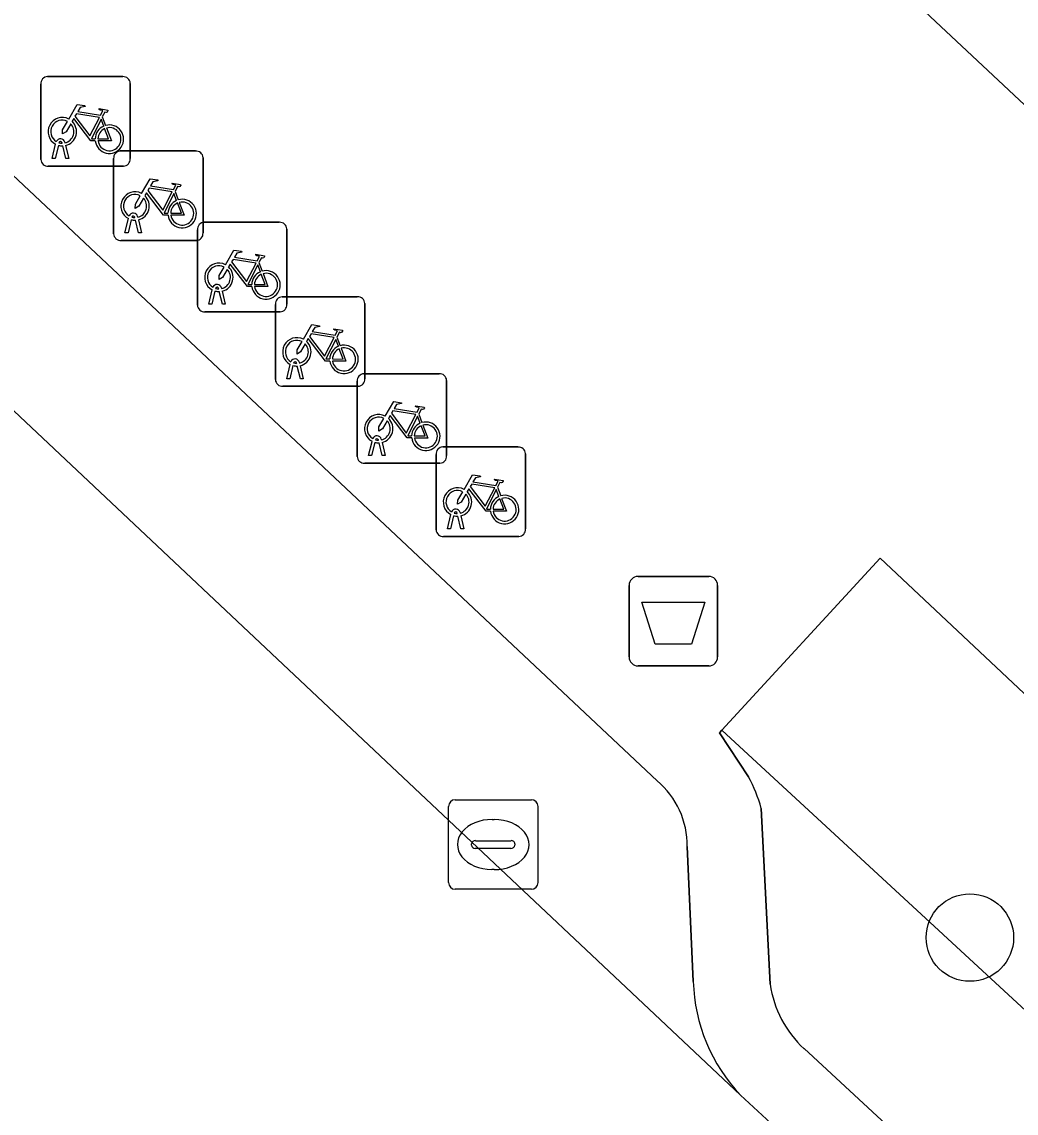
# Model space of a CAD drawing. Extents: x 159039 to 160102, y 381214 to 382524.
# Drawn here: x 159508.84 to 159519.96, y 381598.42 to 381610.62 of the extents above; entities that cross this region are included whole.
import ezdxf

# ---------------------------------------------------------------- set-up
doc = ezdxf.new("R2010")
doc.units = 0
for name, color, linetype in [('IMGEO_Afvalbak', 7, 'Continuous'), ('IMGEO_Boom', 7, 'Continuous'), ('IMGEO_Fietsenrek', 7, 'Continuous'), ('IMGEO_Groenvoorziening', 7, 'Continuous'), ('IMGEO_Kolk', 7, 'Continuous'), ('IMGEO_Pand', 7, 'Continuous'), ('IMGEO_Parkeervlak_open', 7, 'Continuous'), ('IMGEO_Rijbaan_lokaal_gesloten', 7, 'Continuous'), ('IMGEO_Voetpad_open', 7, 'Continuous')]:
    doc.layers.add(name, color=color, linetype=linetype)

msp = doc.modelspace()

# ---------------------------------------------------------------- linework, layer by layer
at = {"layer": 'IMGEO_Afvalbak'}
for p, q in [((159515.735, 381604.419), (159516.525, 381604.419)), ((159516.525, 381604.419), (159515.735, 381604.419)), ((159515.635, 381603.519), (159515.635, 381604.319)), ((159515.635, 381604.319), (159515.635, 381603.519)), ((159516.625, 381604.319), (159516.625, 381603.519)), ((159516.625, 381603.519), (159516.625, 381604.319)), ((159516.525, 381603.419), (159515.735, 381603.419)), ((159515.735, 381603.419), (159516.525, 381603.419))]:
    msp.add_line(p, q, dxfattribs=at)
msp.add_lwpolyline([(159515.778, 381604.133), (159516.482, 381604.133), (159516.333, 381603.663), (159515.927, 381603.663), (159515.778, 381604.133)], dxfattribs=at)
for centre, start, end in [((159515.735, 381604.319), 90, 180), ((159515.735, 381604.319), 90, 180), ((159516.525, 381604.319), 0, 90), ((159516.525, 381604.319), 360, 90), ((159515.735, 381603.519), 180, 270), ((159515.735, 381603.519), 180, 270), ((159516.525, 381603.519), 270, 0), ((159516.525, 381603.519), 270, 0)]:
    msp.add_arc(centre, 0.1, start, end, dxfattribs=at)
at = {"layer": 'IMGEO_Boom'}
msp.add_circle((159519.445, 381600.383), 0.489, dxfattribs=at)
at = {"layer": 'IMGEO_Fietsenrek'}
for p, q in [((159509.132, 381610.005), (159509.973, 381610.005)), ((159509.973, 381610.005), (159509.132, 381610.005)), ((159509.057, 381609.08), (159509.057, 381609.921)), ((159509.057, 381609.921), (159509.057, 381609.08)), ((159510.057, 381609.93), (159510.057, 381609.089)), ((159510.057, 381609.089), (159510.057, 381609.93)), ((159509.744, 381609.554), (159509.78, 381609.459)), ((159509.184, 381609.089), (159509.223, 381609.249)), ((159509.253, 381609.237), (159509.218, 381609.089)), ((159509.295, 381609.261), (159509.294, 381609.265)), ((159509.336, 381609.089), (159509.302, 381609.231)), ((159509.326, 381609.272), (159509.327, 381609.265)), ((159509.334, 381609.235), (159509.369, 381609.089)), ((159509.218, 381609.089), (159509.184, 381609.089)), ((159509.369, 381609.089), (159509.336, 381609.089)), ((159509.871, 381608.249), (159509.871, 381609.09)), ((159509.871, 381609.09), (159509.871, 381608.249)), ((159509.946, 381609.174), (159510.787, 381609.174)), ((159510.787, 381609.174), (159509.946, 381609.174)), ((159510.871, 381609.099), (159510.871, 381608.258)), ((159510.871, 381608.258), (159510.871, 381609.099)), ((159509.982, 381609.005), (159509.141, 381609.005)), ((159509.141, 381609.005), (159509.982, 381609.005)), ((159510.558, 381608.723), (159510.594, 381608.628)), ((159509.998, 381608.258), (159510.037, 381608.418)), ((159510.067, 381608.406), (159510.032, 381608.258)), ((159510.109, 381608.43), (159510.108, 381608.434)), ((159510.15, 381608.258), (159510.116, 381608.4)), ((159510.14, 381608.441), (159510.141, 381608.434)), ((159510.148, 381608.404), (159510.183, 381608.258)), ((159510.883, 381608.377), (159511.724, 381608.377)), ((159511.724, 381608.377), (159510.883, 381608.377)), ((159510.032, 381608.258), (159509.998, 381608.258)), ((159510.183, 381608.258), (159510.15, 381608.258)), ((159510.808, 381607.452), (159510.808, 381608.293)), ((159510.808, 381608.293), (159510.808, 381607.452)), ((159511.808, 381608.302), (159511.808, 381607.461)), ((159511.808, 381607.461), (159511.808, 381608.302)), ((159510.796, 381608.174), (159509.955, 381608.174)), ((159509.955, 381608.174), (159510.796, 381608.174)), ((159511.495, 381607.926), (159511.531, 381607.831)), ((159511.046, 381607.633), (159511.045, 381607.637)), ((159511.077, 381607.644), (159511.078, 381607.637)), ((159510.935, 381607.461), (159510.974, 381607.621)), ((159511.004, 381607.609), (159510.969, 381607.461)), ((159511.087, 381607.461), (159511.053, 381607.603)), ((159511.085, 381607.607), (159511.12, 381607.461)), ((159511.755, 381607.544), (159512.596, 381607.544)), ((159512.596, 381607.544), (159511.755, 381607.544)), ((159510.969, 381607.461), (159510.935, 381607.461)), ((159511.12, 381607.461), (159511.087, 381607.461)), ((159511.68, 381606.619), (159511.68, 381607.46)), ((159511.68, 381607.46), (159511.68, 381606.619)), ((159512.68, 381607.469), (159512.68, 381606.628)), ((159512.68, 381606.628), (159512.68, 381607.469)), ((159511.733, 381607.377), (159510.892, 381607.377)), ((159510.892, 381607.377), (159511.733, 381607.377)), ((159512.367, 381607.093), (159512.403, 381606.998)), ((159511.807, 381606.628), (159511.846, 381606.788)), ((159511.876, 381606.776), (159511.841, 381606.628)), ((159511.918, 381606.8), (159511.917, 381606.804)), ((159511.949, 381606.811), (159511.95, 381606.804)), ((159511.957, 381606.774), (159511.992, 381606.628)), ((159511.959, 381606.628), (159511.925, 381606.77)), ((159512.67, 381606.685), (159513.511, 381606.685)), ((159513.511, 381606.685), (159512.67, 381606.685)), ((159512.605, 381606.544), (159511.764, 381606.544)), ((159511.764, 381606.544), (159512.605, 381606.544)), ((159511.841, 381606.628), (159511.807, 381606.628)), ((159511.992, 381606.628), (159511.959, 381606.628)), ((159512.595, 381605.76), (159512.595, 381606.601)), ((159512.595, 381606.601), (159512.595, 381605.76)), ((159513.595, 381606.61), (159513.595, 381605.769)), ((159513.595, 381605.769), (159513.595, 381606.61)), ((159513.282, 381606.234), (159513.318, 381606.139)), ((159512.722, 381605.769), (159512.761, 381605.929)), ((159512.833, 381605.941), (159512.832, 381605.945)), ((159512.864, 381605.952), (159512.865, 381605.945)), ((159512.791, 381605.917), (159512.756, 381605.769)), ((159512.874, 381605.769), (159512.84, 381605.911)), ((159512.872, 381605.915), (159512.907, 381605.769)), ((159513.551, 381605.866), (159514.392, 381605.866)), ((159514.392, 381605.866), (159513.551, 381605.866)), ((159513.52, 381605.685), (159512.679, 381605.685)), ((159512.679, 381605.685), (159513.52, 381605.685)), ((159512.756, 381605.769), (159512.722, 381605.769)), ((159512.907, 381605.769), (159512.874, 381605.769)), ((159513.476, 381604.941), (159513.476, 381605.782)), ((159513.476, 381605.782), (159513.476, 381604.941)), ((159514.476, 381605.791), (159514.476, 381604.95)), ((159514.476, 381604.95), (159514.476, 381605.791)), ((159514.163, 381605.415), (159514.199, 381605.32)), ((159513.603, 381604.95), (159513.642, 381605.11)), ((159513.672, 381605.098), (159513.637, 381604.95)), ((159513.714, 381605.122), (159513.713, 381605.126)), ((159513.755, 381604.95), (159513.721, 381605.092)), ((159513.745, 381605.133), (159513.746, 381605.126)), ((159513.753, 381605.096), (159513.788, 381604.95)), ((159513.637, 381604.95), (159513.603, 381604.95)), ((159513.788, 381604.95), (159513.755, 381604.95)), ((159514.401, 381604.866), (159513.56, 381604.866)), ((159513.56, 381604.866), (159514.401, 381604.866))]:
    msp.add_line(p, q, dxfattribs=at)
for points in [[(159509.37, 381609.531), (159509.465, 381609.695), (159509.551, 381609.681), (159509.553, 381609.672), (159509.497, 381609.661), (159509.47, 381609.616), (159509.726, 381609.575)], [(159509.713, 381609.55), (159509.456, 381609.591), (159509.439, 381609.562), (159509.606, 381609.342), (159509.713, 381609.55)], [(159509.726, 381609.575), (159509.751, 381609.624), (159509.745, 381609.628), (159509.722, 381609.632), (159509.71, 381609.639), (159509.709, 381609.642), (159509.711, 381609.647), (159509.806, 381609.632), (159509.808, 381609.622), (159509.798, 381609.609), (159509.786, 381609.603), (159509.772, 381609.609), (159509.744, 381609.554)], [(159509.391, 381609.479), (159509.339, 381609.389), (159509.299, 381609.364), (159509.3, 381609.411), (159509.355, 381609.505)], [(159509.666, 381609.287), (159509.616, 381609.287), (159509.425, 381609.538), (159509.406, 381609.506)], [(159509.761, 381609.452), (159509.731, 381609.529), (159509.622, 381609.311), (159509.665, 381609.311)], [(159509.695, 381609.311), (159509.815, 381609.31), (159509.771, 381609.424)], [(159509.791, 381609.431), (159509.846, 381609.286), (159509.696, 381609.286)], [(159510.184, 381608.7), (159510.279, 381608.864), (159510.365, 381608.85), (159510.367, 381608.841), (159510.311, 381608.83), (159510.284, 381608.785), (159510.54, 381608.744)], [(159510.527, 381608.719), (159510.27, 381608.76), (159510.253, 381608.731), (159510.42, 381608.511), (159510.527, 381608.719)], [(159510.54, 381608.744), (159510.565, 381608.793), (159510.559, 381608.797), (159510.536, 381608.801), (159510.524, 381608.808), (159510.523, 381608.811), (159510.525, 381608.816), (159510.62, 381608.801), (159510.622, 381608.791), (159510.612, 381608.778), (159510.6, 381608.772), (159510.586, 381608.778), (159510.558, 381608.723)], [(159510.205, 381608.648), (159510.153, 381608.558), (159510.113, 381608.533), (159510.114, 381608.58), (159510.169, 381608.674)], [(159510.48, 381608.456), (159510.43, 381608.456), (159510.239, 381608.707), (159510.22, 381608.675)], [(159510.575, 381608.621), (159510.545, 381608.698), (159510.436, 381608.48), (159510.479, 381608.48)], [(159510.509, 381608.48), (159510.629, 381608.479), (159510.585, 381608.593)], [(159510.605, 381608.6), (159510.66, 381608.455), (159510.51, 381608.455)], [(159511.121, 381607.903), (159511.216, 381608.067), (159511.302, 381608.053), (159511.304, 381608.044), (159511.248, 381608.033), (159511.221, 381607.988), (159511.477, 381607.947)], [(159511.477, 381607.947), (159511.502, 381607.996), (159511.496, 381608), (159511.473, 381608.004), (159511.461, 381608.011), (159511.46, 381608.014), (159511.462, 381608.019), (159511.557, 381608.004), (159511.559, 381607.994), (159511.549, 381607.981), (159511.537, 381607.975), (159511.523, 381607.981), (159511.495, 381607.926)], [(159511.142, 381607.851), (159511.09, 381607.761), (159511.05, 381607.736), (159511.051, 381607.783), (159511.106, 381607.877)], [(159511.417, 381607.659), (159511.367, 381607.659), (159511.176, 381607.91), (159511.157, 381607.878)], [(159511.464, 381607.922), (159511.207, 381607.963), (159511.19, 381607.934), (159511.357, 381607.714), (159511.464, 381607.922)], [(159511.512, 381607.824), (159511.482, 381607.901), (159511.373, 381607.683), (159511.416, 381607.683)], [(159511.446, 381607.683), (159511.566, 381607.682), (159511.522, 381607.796)], [(159511.542, 381607.803), (159511.597, 381607.658), (159511.447, 381607.658)], [(159511.993, 381607.07), (159512.088, 381607.234), (159512.174, 381607.22), (159512.176, 381607.211), (159512.12, 381607.2), (159512.093, 381607.155), (159512.349, 381607.114)], [(159512.349, 381607.114), (159512.374, 381607.163), (159512.368, 381607.167), (159512.345, 381607.171), (159512.333, 381607.178), (159512.332, 381607.181), (159512.334, 381607.186), (159512.429, 381607.171), (159512.431, 381607.161), (159512.421, 381607.148), (159512.409, 381607.142), (159512.395, 381607.148), (159512.367, 381607.093)], [(159512.014, 381607.018), (159511.962, 381606.928), (159511.922, 381606.903), (159511.923, 381606.95), (159511.978, 381607.044)], [(159512.289, 381606.826), (159512.239, 381606.826), (159512.048, 381607.077), (159512.029, 381607.045)], [(159512.336, 381607.089), (159512.079, 381607.13), (159512.062, 381607.101), (159512.229, 381606.881), (159512.336, 381607.089)], [(159512.384, 381606.991), (159512.354, 381607.068), (159512.245, 381606.85), (159512.288, 381606.85)], [(159512.318, 381606.85), (159512.438, 381606.849), (159512.394, 381606.963)], [(159512.414, 381606.97), (159512.469, 381606.825), (159512.319, 381606.825)], [(159512.908, 381606.211), (159513.003, 381606.375), (159513.089, 381606.361), (159513.091, 381606.352), (159513.035, 381606.341), (159513.008, 381606.296), (159513.264, 381606.255)], [(159513.264, 381606.255), (159513.289, 381606.304), (159513.283, 381606.308), (159513.26, 381606.312), (159513.248, 381606.319), (159513.247, 381606.322), (159513.249, 381606.327), (159513.344, 381606.312), (159513.346, 381606.302), (159513.336, 381606.289), (159513.324, 381606.283), (159513.31, 381606.289), (159513.282, 381606.234)], [(159512.929, 381606.159), (159512.877, 381606.069), (159512.837, 381606.044), (159512.838, 381606.091), (159512.893, 381606.185)], [(159513.204, 381605.967), (159513.154, 381605.967), (159512.963, 381606.218), (159512.944, 381606.186)], [(159513.251, 381606.23), (159512.994, 381606.271), (159512.977, 381606.242), (159513.144, 381606.022), (159513.251, 381606.23)], [(159513.299, 381606.132), (159513.269, 381606.209), (159513.16, 381605.991), (159513.203, 381605.991)], [(159513.233, 381605.991), (159513.353, 381605.99), (159513.309, 381606.104)], [(159513.329, 381606.111), (159513.384, 381605.966), (159513.234, 381605.966)], [(159513.789, 381605.392), (159513.884, 381605.556), (159513.97, 381605.542), (159513.972, 381605.533), (159513.916, 381605.522), (159513.889, 381605.477), (159514.145, 381605.436)], [(159514.132, 381605.411), (159513.875, 381605.452), (159513.858, 381605.423), (159514.025, 381605.203), (159514.132, 381605.411)], [(159514.145, 381605.436), (159514.17, 381605.485), (159514.164, 381605.489), (159514.141, 381605.493), (159514.129, 381605.5), (159514.128, 381605.503), (159514.13, 381605.508), (159514.225, 381605.493), (159514.227, 381605.483), (159514.217, 381605.47), (159514.205, 381605.464), (159514.191, 381605.47), (159514.163, 381605.415)], [(159513.81, 381605.34), (159513.758, 381605.25), (159513.718, 381605.225), (159513.719, 381605.272), (159513.774, 381605.366)], [(159514.085, 381605.148), (159514.035, 381605.148), (159513.844, 381605.399), (159513.825, 381605.367)], [(159514.18, 381605.313), (159514.15, 381605.39), (159514.041, 381605.172), (159514.084, 381605.172)], [(159514.114, 381605.172), (159514.234, 381605.171), (159514.19, 381605.285)], [(159514.21, 381605.292), (159514.265, 381605.147), (159514.115, 381605.147)]]:
    msp.add_lwpolyline(points, dxfattribs=at)
for centre, radius, start, end in [((159509.135, 381609.927), 0.0779, 92.4484, 184.2845), ((159509.135, 381609.927), 0.0779, 92.4484, 184.2845), ((159509.979, 381609.927), 0.0779, 2.4484, 94.2845), ((159509.979, 381609.927), 0.0779, 2.4484, 94.2845), ((159509.297, 381609.39), 0.159, 62.6766, 242.1369), ((159509.297, 381609.39), 0.129, 63.3192, 238.903), ((159509.297, 381609.39), 0.129, 283.6043, 43.4302), ((159509.297, 381609.39), 0.159, 283.5766, 46.6042), ((159509.824, 381609.306), 0.159, 187.0065, 105.7708), ((159509.824, 381609.306), 0.159, 113.3408, 178.3217), ((159509.824, 381609.306), 0.129, 113.923, 177.9556), ((159509.824, 381609.306), 0.129, 188.6715, 104.5883), ((159509.277, 381609.261), 0.0499, 12.8025, 158.6934), ((159509.297, 381609.39), 0.159, 253.9967, 271.7867), ((159509.277, 381609.261), 0.0174, 12.8025, 163.4502), ((159509.297, 381609.39), 0.129, 253.415, 269.0204), ((159509.949, 381609.096), 0.0779, 92.4484, 184.2845), ((159509.949, 381609.096), 0.0779, 92.4484, 184.2845), ((159509.979, 381609.083), 0.0779, 272.4484, 4.2845), ((159509.979, 381609.083), 0.0779, 272.4484, 4.2845), ((159510.793, 381609.096), 0.0779, 2.4484, 94.2845), ((159510.793, 381609.096), 0.0779, 2.4484, 94.2845), ((159509.135, 381609.083), 0.0779, 182.4484, 274.2845), ((159509.135, 381609.083), 0.0779, 182.4484, 274.2845), ((159510.111, 381608.559), 0.159, 62.6766, 242.1369), ((159510.111, 381608.559), 0.129, 63.3192, 238.903), ((159510.111, 381608.559), 0.129, 283.6043, 43.4302), ((159510.111, 381608.559), 0.159, 283.5766, 46.6042), ((159510.638, 381608.475), 0.159, 113.3408, 178.3217), ((159510.638, 381608.475), 0.159, 187.0065, 105.7708), ((159510.638, 381608.475), 0.129, 188.6715, 104.5883), ((159510.091, 381608.43), 0.0499, 12.8025, 158.6934), ((159510.638, 381608.475), 0.129, 113.923, 177.9556), ((159510.111, 381608.559), 0.159, 253.9967, 271.7867), ((159510.091, 381608.43), 0.0174, 12.8025, 163.4502), ((159510.111, 381608.559), 0.129, 253.415, 269.0204), ((159510.886, 381608.299), 0.0779, 92.4484, 184.2845), ((159510.886, 381608.299), 0.0779, 92.4484, 184.2845), ((159511.73, 381608.299), 0.0779, 2.4484, 94.2845), ((159511.73, 381608.299), 0.0779, 2.4484, 94.2845), ((159509.949, 381608.252), 0.0779, 182.4484, 274.2845), ((159509.949, 381608.252), 0.0779, 182.4484, 274.2845), ((159510.793, 381608.252), 0.0779, 272.4484, 4.2845), ((159510.793, 381608.252), 0.0779, 272.4484, 4.2845), ((159511.048, 381607.762), 0.159, 62.6766, 242.1369), ((159511.048, 381607.762), 0.129, 63.3192, 238.903), ((159511.048, 381607.762), 0.159, 283.5766, 46.6042), ((159511.048, 381607.762), 0.129, 283.6043, 43.4302), ((159511.575, 381607.678), 0.159, 113.3408, 178.3217), ((159511.575, 381607.678), 0.159, 187.0065, 105.7708), ((159511.575, 381607.678), 0.129, 113.923, 177.9556), ((159511.575, 381607.678), 0.129, 188.6715, 104.5883), ((159511.028, 381607.633), 0.0499, 12.8025, 158.6934), ((159511.028, 381607.633), 0.0174, 12.8025, 163.4502), ((159511.048, 381607.762), 0.129, 253.415, 269.0204), ((159511.048, 381607.762), 0.159, 253.9967, 271.7867), ((159511.758, 381607.466), 0.0779, 92.4484, 184.2845), ((159511.758, 381607.466), 0.0779, 92.4484, 184.2845), ((159512.602, 381607.466), 0.0779, 2.4484, 94.2845), ((159512.602, 381607.466), 0.0779, 2.4484, 94.2845), ((159510.886, 381607.455), 0.0779, 182.4484, 274.2845), ((159510.886, 381607.455), 0.0779, 182.4484, 274.2845), ((159511.73, 381607.455), 0.0779, 272.4484, 4.2845), ((159511.73, 381607.455), 0.0779, 272.4484, 4.2845), ((159511.92, 381606.929), 0.159, 62.6766, 242.1369), ((159511.92, 381606.929), 0.129, 63.3192, 238.903), ((159511.92, 381606.929), 0.129, 283.6043, 43.4302), ((159511.92, 381606.929), 0.159, 283.5766, 46.6042), ((159512.447, 381606.845), 0.159, 113.3408, 178.3217), ((159512.447, 381606.845), 0.159, 187.0065, 105.7708), ((159512.447, 381606.845), 0.129, 113.923, 177.9556), ((159512.447, 381606.845), 0.129, 188.6715, 104.5883), ((159511.9, 381606.8), 0.0499, 12.8025, 158.6934), ((159511.92, 381606.929), 0.159, 253.9967, 271.7867), ((159511.9, 381606.8), 0.0174, 12.8025, 163.4502), ((159511.92, 381606.929), 0.129, 253.415, 269.0204), ((159512.673, 381606.607), 0.0779, 92.4484, 184.2845), ((159512.673, 381606.607), 0.0779, 92.4484, 184.2845), ((159513.517, 381606.607), 0.0779, 2.4484, 94.2845), ((159513.517, 381606.607), 0.0779, 2.4484, 94.2845), ((159511.758, 381606.622), 0.0779, 182.4484, 274.2845), ((159511.758, 381606.622), 0.0779, 182.4484, 274.2845), ((159512.602, 381606.622), 0.0779, 272.4484, 4.2845), ((159512.602, 381606.622), 0.0779, 272.4484, 4.2845), ((159512.835, 381606.07), 0.159, 62.6766, 242.1369), ((159512.835, 381606.07), 0.129, 63.3192, 238.903), ((159512.835, 381606.07), 0.159, 283.5766, 46.6042), ((159512.835, 381606.07), 0.129, 283.6043, 43.4302), ((159513.362, 381605.986), 0.159, 113.3408, 178.3217), ((159513.362, 381605.986), 0.159, 187.0065, 105.7708), ((159513.362, 381605.986), 0.129, 113.923, 177.9556), ((159513.362, 381605.986), 0.129, 188.6715, 104.5883), ((159512.815, 381605.941), 0.0499, 12.8025, 158.6934), ((159512.815, 381605.941), 0.0174, 12.8025, 163.4502), ((159512.835, 381606.07), 0.129, 253.415, 269.0204), ((159512.835, 381606.07), 0.159, 253.9967, 271.7867), ((159513.554, 381605.788), 0.0779, 92.4484, 184.2845), ((159513.554, 381605.788), 0.0779, 92.4484, 184.2845), ((159514.398, 381605.788), 0.0779, 2.4484, 94.2845), ((159514.398, 381605.788), 0.0779, 2.4484, 94.2845), ((159512.673, 381605.763), 0.0779, 182.4484, 274.2845), ((159512.673, 381605.763), 0.0779, 182.4484, 274.2845), ((159513.517, 381605.763), 0.0779, 272.4484, 4.2845), ((159513.517, 381605.763), 0.0779, 272.4484, 4.2845), ((159513.716, 381605.251), 0.159, 62.6766, 242.1369), ((159513.716, 381605.251), 0.129, 63.3192, 238.903), ((159513.716, 381605.251), 0.129, 283.6043, 43.4302), ((159513.716, 381605.251), 0.159, 283.5766, 46.6042), ((159514.243, 381605.167), 0.159, 113.3408, 178.3217), ((159514.243, 381605.167), 0.159, 187.0065, 105.7708), ((159514.243, 381605.167), 0.129, 113.923, 177.9556), ((159514.243, 381605.167), 0.129, 188.6715, 104.5883), ((159513.696, 381605.122), 0.0499, 12.8025, 158.6934), ((159513.716, 381605.251), 0.159, 253.9967, 271.7867), ((159513.696, 381605.122), 0.0174, 12.8025, 163.4502), ((159513.716, 381605.251), 0.129, 253.415, 269.0204), ((159514.398, 381604.944), 0.0779, 272.4484, 4.2845), ((159514.398, 381604.944), 0.0779, 272.4484, 4.2845), ((159513.554, 381604.944), 0.0779, 182.4484, 274.2845), ((159513.554, 381604.944), 0.0779, 182.4484, 274.2845)]:
    msp.add_arc(centre, radius, start, end, dxfattribs=at)
at = {"layer": 'IMGEO_Groenvoorziening'}
msp.add_lwpolyline([(159518.444, 381604.625), (159516.67, 381602.701), (159524.096, 381595.85), (159525.918, 381597.602)], close=True, dxfattribs=at)
for points in [[(159516.67, 381602.701), (159516.644, 381602.673), (159516.971, 381602.179)], [(159527.059, 381593.822), (159530.122, 381593.652), (159525.918, 381597.602), (159524.096, 381595.85), (159516.67, 381602.701)], [(159517.112, 381601.826), (159517.212, 381599.862)], [(159517.591, 381599.142), (159519.782, 381597.115)]]:
    msp.add_lwpolyline(points, dxfattribs=at)
for centre, radius, start, end in [((159515.562, 381601.412), 1.604, 14.9688, 28.578), ((159518.43, 381600.043), 1.232, 188.473, 227.0506)]:
    msp.add_arc(centre, radius, start, end, dxfattribs=at)
at = {"layer": 'IMGEO_Kolk'}
for p, q in [((159513.69, 381601.923), (159514.542, 381601.923)), ((159513.615, 381600.997), (159513.615, 381601.849)), ((159514.616, 381601.849), (159514.616, 381600.997)), ((159514.103, 381601.703), (159514.128, 381601.703)), ((159513.874, 381601.417), (159513.874, 381601.429)), ((159513.917, 381601.466), (159514.315, 381601.466)), ((159514.358, 381601.429), (159514.358, 381601.417)), ((159514.312, 381601.38), (159513.914, 381601.38)), ((159514.126, 381601.143), (159514.101, 381601.143)), ((159514.542, 381600.923), (159513.69, 381600.923))]:
    msp.add_line(p, q, dxfattribs=at)
for points in [[(159513.69, 381601.923), (159514.542, 381601.923)], [(159513.615, 381600.997), (159513.615, 381601.849)], [(159514.616, 381601.849), (159514.616, 381600.997)], [(159514.542, 381600.923), (159513.69, 381600.923)]]:
    msp.add_lwpolyline(points, dxfattribs=at)
for centre, radius, start, end in [((159513.692, 381601.847), 0.0765, 91.552, 178.448), ((159513.692, 381601.847), 0.0765, 91.552, 178.448), ((159514.54, 381601.847), 0.0765, 1.552, 88.448), ((159514.54, 381601.847), 0.0765, 1.552, 88.448), ((159513.914, 381601.426), 0.0403, 85.8775, 175.7526), ((159513.911, 381601.416), 0.0366, 178.938, 274.7102), ((159514.315, 381601.423), 0.043, 264.8664, 352.4533), ((159514.319, 381601.428), 0.0386, 1.7309, 96.639), ((159513.692, 381600.999), 0.0765, 181.552, 268.448), ((159513.692, 381600.999), 0.0765, 181.552, 268.448), ((159514.54, 381600.999), 0.0765, 271.552, 358.448), ((159514.54, 381600.999), 0.0765, 271.552, 358.448)]:
    msp.add_arc(centre, radius, start, end, dxfattribs=at)
for centre, major_axis, ratio, start_param, end_param in [((159514.102, 381601.423), (-0.387, 0.002), 0.722429, 4.712389, 7.853982), ((159514.127, 381601.423), (-0.39, 0.002), 0.717154, 1.570796, 4.712389)]:
    msp.add_ellipse(centre, major_axis=major_axis, ratio=ratio, start_param=start_param, end_param=end_param, dxfattribs=at)
at = {"layer": 'IMGEO_Pand'}
msp.add_lwpolyline([(159537.15, 381620.079), (159536.341, 381620.801), (159536.144, 381620.977), (159535.924, 381620.737), (159531.579, 381624.81), (159518.65, 381611.007), (159523.98, 381606.018)], close=True, dxfattribs=at)
at = {"layer": 'IMGEO_Parkeervlak_open'}
for points in [[(159492.703, 381621.381), (159516.882, 381598.623)], [(159515.947, 381602.136), (159496.249, 381620.645)], [(159516.353, 381599.891), (159516.286, 381601.4)]]:
    msp.add_lwpolyline(points, dxfattribs=at)
for centre, radius, start, end in [((159515.337, 381601.409), 0.949, 359.4588, 50.0026), ((159518.269, 381599.946), 1.917, 181.6476, 223.6434)]:
    msp.add_arc(centre, radius, start, end, dxfattribs=at)
at = {"layer": 'IMGEO_Rijbaan_lokaal_gesloten'}
msp.add_lwpolyline([(159518.819, 381596.834), (159516.882, 381598.623), (159492.703, 381621.381)], dxfattribs=at)
at = {"layer": 'IMGEO_Voetpad_open'}
for points in [[(159541.295, 381603.687), (159543.998, 381606.571), (159544.427, 381607.028), (159546.113, 381605.448), (159548.119, 381607.324), (159546.355, 381608.976), (159547.363, 381610.113), (159544.08, 381613.241), (159546.996, 381616.431), (159545.216, 381618.097), (159542.475, 381615.328), (159542.198, 381615.033), (159529.176, 381601.153), (159523.98, 381606.018), (159518.65, 381611.007), (159513.321, 381615.996), (159507.992, 381620.984), (159502.663, 381625.973), (159500, 381628.466), (159497.333, 381630.962), (159491.8, 381635.765)], [(159496.249, 381620.645), (159515.947, 381602.136)], [(159516.971, 381602.179), (159516.644, 381602.673), (159516.67, 381602.701), (159518.444, 381604.625), (159525.918, 381597.602), (159530.122, 381593.652)], [(159517.212, 381599.862), (159517.112, 381601.826)], [(159516.286, 381601.4), (159516.353, 381599.891)], [(159519.782, 381597.115), (159517.591, 381599.142)], [(159516.882, 381598.623), (159518.819, 381596.834)]]:
    msp.add_lwpolyline(points, dxfattribs=at)
for centre, radius, start, end in [((159515.562, 381601.412), 1.604, 14.9688, 28.578), ((159515.337, 381601.409), 0.949, 359.4588, 50.0026), ((159518.269, 381599.946), 1.917, 181.6476, 223.6434), ((159518.43, 381600.043), 1.232, 188.473, 227.0506)]:
    msp.add_arc(centre, radius, start, end, dxfattribs=at)

doc.saveas('drawing.dxf')
